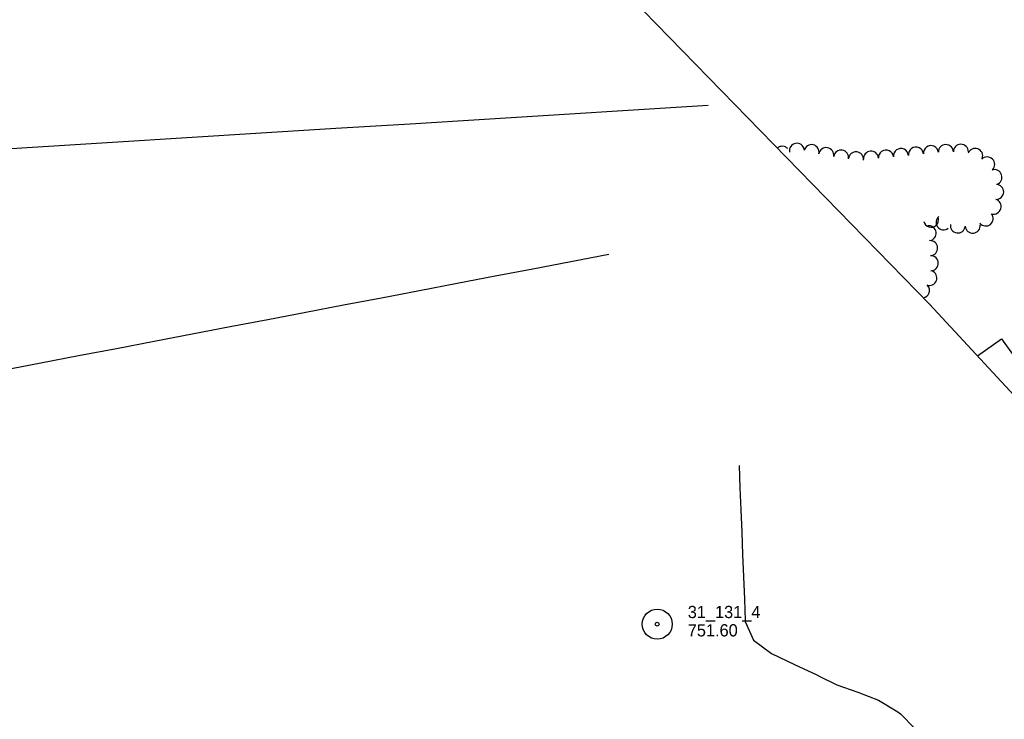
# Model space of a CAD drawing. Extents: x 589250 to 1188077, y 162953 to 363065.
# Drawn here: x 593117.8 to 593601.3, y 173250.4 to 173593.8 of the extents above; entities that cross this region are included whole.
import ezdxf

# ---------------------------------------------------------------- set-up
doc = ezdxf.new("R2010")
doc.units = 0
for name, color, linetype in [('E_BLD', 7, 'Continuous'), ('E_DRN_DrainTile', 7, 'Continuous'), ('E_LAND_TreeLine_P', 7, 'Continuous'), ('E_MAP_Limits', 7, 'Continuous'), ('E_MAP_PassPoints', 7, 'Continuous')]:
    doc.layers.add(name, color=color, linetype=linetype)

msp = doc.modelspace()

# ---------------------------------------------------------------- linework, layer by layer
at = {"layer": 'E_BLD'}
for p, q in [((593588.07, 173428.73), (593599.91, 173437.13)), ((593599.91, 173437.13), (593625.65, 173400.87))]:
    msp.add_line(p, q, dxfattribs=at)
at = {"layer": 'E_DRN_DrainTile'}
for points in [[(593090.15, 173529.15), (593126.71, 173531.41), (593163.27, 173533.68), (593199.83, 173535.94), (593236.39, 173538.21), (593272.95, 173540.47), (593309.51, 173542.73), (593346.07, 173545), (593382.63, 173547.26), (593419.19, 173549.53), (593455.75, 173551.79), (593455.75, 173551.79), (593455.75, 173551.79)], [(593109.47, 173421.81), (593128.06, 173425.36), (593146.66, 173428.91), (593165.25, 173432.46), (593183.85, 173436.02), (593202.44, 173439.57), (593221.04, 173443.12), (593239.63, 173446.67), (593258.23, 173450.23), (593276.82, 173453.78), (593295.42, 173457.33), (593314.01, 173460.89), (593332.61, 173464.44), (593351.2, 173467.99), (593369.8, 173471.54), (593388.39, 173475.1), (593406.99, 173478.65), (593406.99, 173478.65), (593406.99, 173478.65)], [(593470.99, 173375.03), (593471.43, 173364.09), (593471.86, 173353.16), (593472.3, 173342.22), (593472.74, 173331.29), (593473.18, 173320.35), (593473.61, 173309.42), (593474.04, 173298.84), (593474.05, 173298.48), (593478.06, 173289.32), (593486.99, 173282.68), (593498.24, 173277.37), (593509.2, 173272.21), (593510.61, 173271.41), (593519.02, 173267.36), (593529.27, 173263.73), (593539.45, 173259.82), (593549.04, 173254.09), (593550.23, 173253.12), (593557.25, 173245.97)]]:
    msp.add_lwpolyline(points, dxfattribs=at)
at = {"layer": 'E_LAND_TreeLine_P'}
for centre, start, end in [((593492.22, 173527.95), 43.2154, 130.1775), ((593499.38, 173529.44), 10.032, 190.032), ((593506.6, 173528.77), 346.9054, 166.9054), ((593565.2, 173528.27), 5.5771, 185.5771), ((593572.55, 173528.8), 0.9417, 180.9417), ((593579.93, 173528.92), 0.9417, 180.9417), ((593513.83, 173527.29), 350.6368, 170.6368), ((593521.11, 173526.09), 350.6368, 170.6368), ((593528.44, 173525.21), 354.2318, 174.2318), ((593535.8, 173525.56), 4.2122, 184.2122), ((593543.16, 173526.11), 5.5771, 185.5771), ((593550.5, 173526.83), 5.5771, 185.5771), ((593557.85, 173527.55), 5.5771, 185.5771), ((593586.96, 173526.94), 340.0872, 160.0872), ((593592.83, 173522.71), 315.9417, 135.9417), ((593596.4, 173516.48), 288.4673, 108.4673), ((593597.25, 173509.27), 268.0793, 88.0793), ((593596.02, 173502.04), 254.2424, 74.2424), ((593592.11, 173496.2), 218.5103, 38.5103), ((593565.29, 173495.6), 193.0364, 13.0364), ((593571.43, 173494.31), 127.8116, 307.8116), ((593578.43, 173492.77), 172.1955, 352.1955), ((593585.77, 173492.69), 185.0273, 5.0273), ((593564.09, 173488.99), 277.2819, 97.2819), ((593564.82, 173481.65), 273.668, 93.668), ((593565.16, 173474.27), 270.9417, 90.9417), ((593564.42, 173467.04), 249.6912, 69.6912), ((593560.83, 173460.83), 281.0481, 41.178)]:
    msp.add_arc(centre, 3.69, start, end, dxfattribs=at)
at = {"layer": 'E_MAP_Limits'}
for p, q in [((593339.09, 173685.44), (593564.52, 173454.14)), ((593564.52, 173454.14), (593612.71, 173402.13))]:
    msp.add_line(p, q, dxfattribs=at)
at = {"layer": 'E_MAP_PassPoints'}
for radius in [7.38, 7.38, 7.38, 0.945, 0.945, 0.945]:
    msp.add_circle((593430.81, 173297.1), radius, dxfattribs=at)

# ---------------------------------------------------------------- texts
for s, p in [('31_131_4', (593445.81, 173300.09)), ('31_131_4', (593445.81, 173300.09)), ('31_131_4', (593445.81, 173300.09)), ('751.60', (593445.81, 173291.09)), ('751.60', (593445.81, 173291.09)), ('751.60', (593445.81, 173291.09))]:
    msp.add_text(s, height=6, dxfattribs=at).set_placement(p)

doc.saveas('drawing.dxf')
